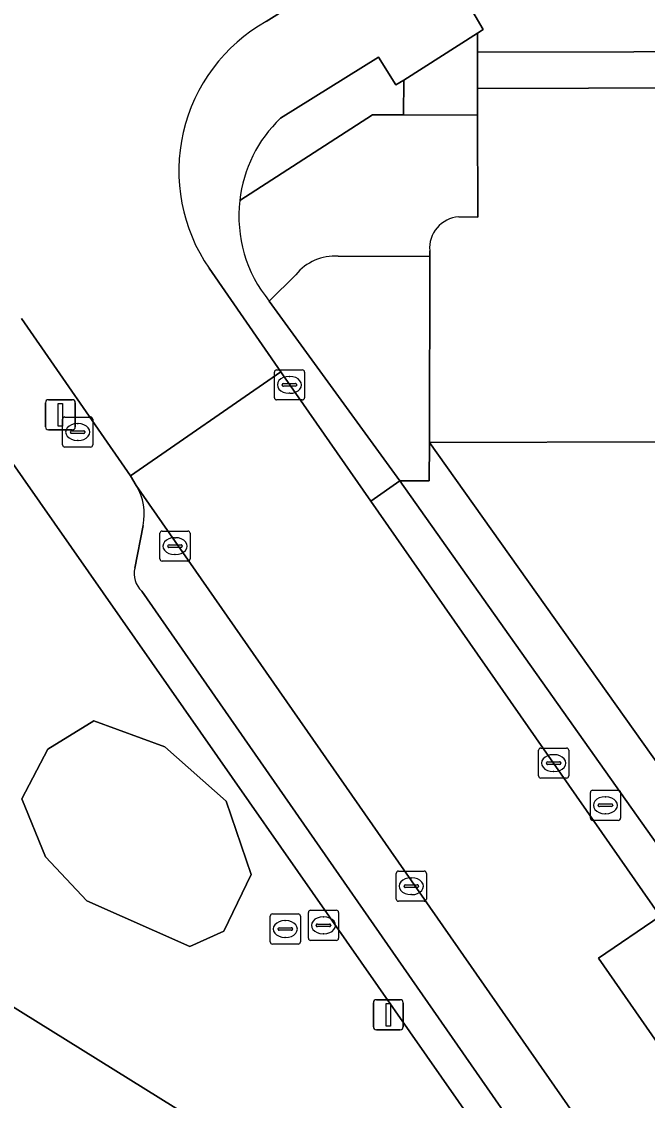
# Model space of a CAD drawing. Extents: x 159352 to 160617, y 385888 to 387323.
# Drawn here: x 159922.1 to 159942.88, y 386162.28 to 386198.1 of the extents above; entities that cross this region are included whole.
import ezdxf

# ---------------------------------------------------------------- set-up
doc = ezdxf.new("R2010")
doc.units = 0
for name, color, linetype in [('IMGEO_Groenvoorziening', 7, 'Continuous'), ('IMGEO_Kolk', 7, 'Continuous'), ('IMGEO_Lichtmast', 7, 'Continuous'), ('IMGEO_Pand', 7, 'Continuous'), ('IMGEO_Parkeervlak_open', 7, 'Continuous'), ('IMGEO_Rijbaan_lokaal_open', 7, 'Continuous'), ('IMGEO_Rioolput', 7, 'Continuous'), ('IMGEO_Voetpad_open', 7, 'Continuous')]:
    doc.layers.add(name, color=color, linetype=linetype)

msp = doc.modelspace()

# ---------------------------------------------------------------- linework, layer by layer
at = {"layer": 'IMGEO_Groenvoorziening'}
for points in [[(159947.089, 386205.102), (159936.89, 386198.753), (159937.429, 386197.843), (159937.236, 386197.72), (159937.238, 386197.088), (159952.8, 386197.127), (159947.862, 386204.978)], [(159933.751, 386195.008), (159934.529, 386195.007), (159934.779, 386195.007), (159934.79, 386196.164), (159934.53, 386195.999), (159933.949, 386196.928), (159930.699, 386194.894)], [(159929.346, 386192.167), (159933.751, 386195.008)], [(159904.863, 386175.937), (159939.355, 386154.471), (159940.19, 386155.797), (159940.626, 386156.491), (159937.142, 386161.478), (159936.608, 386162.243), (159919.465, 386186.776), (159915.414, 386187.292), (159906.222, 386181.533), (159905.065, 386180.808)]]:
    msp.add_lwpolyline(points, dxfattribs=at)
for points in [[(159928.821, 386167.898), (159929.724, 386169.782), (159928.9, 386172.215), (159926.86, 386174.02), (159924.506, 386174.884), (159922.976, 386173.942), (159922.113, 386172.293), (159922.898, 386170.37), (159924.272, 386168.908), (159927.684, 386167.388)], [(159927.684, 386167.388), (159924.272, 386168.908), (159922.898, 386170.37), (159922.113, 386172.293), (159922.976, 386173.942), (159924.506, 386174.884), (159926.86, 386174.02), (159928.9, 386172.215), (159929.724, 386169.782), (159928.821, 386167.898)]]:
    msp.add_lwpolyline(points, close=True, dxfattribs=at)
msp.add_arc((159933.786, 386191.663), 4.469, 133.6975, 173.5259, dxfattribs=at)
at = {"layer": 'IMGEO_Kolk'}
for p, q in [((159930.495, 386185.614), (159930.495, 386186.466)), ((159930.57, 386186.54), (159931.422, 386186.54)), ((159931.496, 386186.466), (159931.496, 386185.614)), ((159930.797, 386186.083), (159931.195, 386186.083)), ((159930.983, 386186.32), (159931.008, 386186.32)), ((159930.754, 386186.034), (159930.754, 386186.046)), ((159931.192, 386185.997), (159930.794, 386185.997)), ((159931.006, 386185.76), (159930.981, 386185.76)), ((159931.238, 386186.046), (159931.238, 386186.034)), ((159931.422, 386185.54), (159930.57, 386185.54)), ((159926.697, 386180.26), (159926.697, 386181.112)), ((159926.772, 386181.186), (159927.624, 386181.186)), ((159927.698, 386181.112), (159927.698, 386180.26)), ((159926.999, 386180.729), (159927.397, 386180.729)), ((159927.185, 386180.966), (159927.21, 386180.966)), ((159926.956, 386180.68), (159926.956, 386180.692)), ((159927.394, 386180.643), (159926.996, 386180.643)), ((159927.208, 386180.406), (159927.183, 386180.406)), ((159927.44, 386180.692), (159927.44, 386180.68)), ((159927.624, 386180.186), (159926.772, 386180.186)), ((159939.265, 386173.054), (159939.265, 386173.906)), ((159939.34, 386173.98), (159940.192, 386173.98)), ((159940.266, 386173.906), (159940.266, 386173.054)), ((159939.753, 386173.76), (159939.778, 386173.76)), ((159939.524, 386173.474), (159939.524, 386173.486)), ((159939.962, 386173.437), (159939.564, 386173.437)), ((159939.567, 386173.523), (159939.965, 386173.523)), ((159939.776, 386173.2), (159939.751, 386173.2)), ((159940.008, 386173.486), (159940.008, 386173.474)), ((159940.192, 386172.98), (159939.34, 386172.98)), ((159934.54, 386168.966), (159934.54, 386169.818)), ((159934.615, 386169.892), (159935.467, 386169.892)), ((159935.028, 386169.672), (159935.053, 386169.672)), ((159935.541, 386169.818), (159935.541, 386168.966)), ((159934.799, 386169.386), (159934.799, 386169.398)), ((159935.237, 386169.349), (159934.839, 386169.349)), ((159934.842, 386169.435), (159935.24, 386169.435)), ((159935.283, 386169.398), (159935.283, 386169.386)), ((159935.467, 386168.892), (159934.615, 386168.892)), ((159935.051, 386169.112), (159935.026, 386169.112))]:
    msp.add_line(p, q, dxfattribs=at)
for points in [[(159930.495, 386185.614), (159930.495, 386186.466)], [(159930.57, 386186.54), (159931.422, 386186.54)], [(159931.496, 386186.466), (159931.496, 386185.614)], [(159931.422, 386185.54), (159930.57, 386185.54)], [(159926.697, 386180.26), (159926.697, 386181.112)], [(159926.772, 386181.186), (159927.624, 386181.186)], [(159927.698, 386181.112), (159927.698, 386180.26)], [(159927.624, 386180.186), (159926.772, 386180.186)], [(159939.265, 386173.054), (159939.265, 386173.906)], [(159939.34, 386173.98), (159940.192, 386173.98)], [(159940.266, 386173.906), (159940.266, 386173.054)], [(159940.192, 386172.98), (159939.34, 386172.98)], [(159934.54, 386168.966), (159934.54, 386169.818)], [(159934.615, 386169.892), (159935.467, 386169.892)], [(159935.541, 386169.818), (159935.541, 386168.966)], [(159935.467, 386168.892), (159934.615, 386168.892)]]:
    msp.add_lwpolyline(points, dxfattribs=at)
for centre, radius, start, end in [((159930.572, 386186.464), 0.0765, 91.552, 178.448), ((159930.572, 386186.464), 0.0765, 91.552, 178.448), ((159931.42, 386186.464), 0.0765, 1.552, 88.448), ((159931.42, 386186.464), 0.0765, 1.552, 88.448), ((159930.794, 386186.043), 0.0403, 85.8775, 175.7526), ((159931.199, 386186.045), 0.0386, 1.7309, 96.639), ((159930.791, 386186.033), 0.0366, 178.938, 274.7102), ((159931.195, 386186.04), 0.043, 264.8664, 352.4533), ((159930.572, 386185.616), 0.0765, 181.552, 268.448), ((159930.572, 386185.616), 0.0765, 181.552, 268.448), ((159931.42, 386185.616), 0.0765, 271.552, 358.448), ((159931.42, 386185.616), 0.0765, 271.552, 358.448), ((159926.774, 386181.11), 0.0765, 91.552, 178.448), ((159926.774, 386181.11), 0.0765, 91.552, 178.448), ((159927.622, 386181.11), 0.0765, 1.552, 88.448), ((159927.622, 386181.11), 0.0765, 1.552, 88.448), ((159926.996, 386180.689), 0.0403, 85.8775, 175.7526), ((159927.401, 386180.691), 0.0386, 1.7309, 96.639), ((159926.993, 386180.679), 0.0366, 178.938, 274.7102), ((159927.397, 386180.686), 0.043, 264.8664, 352.4533), ((159926.774, 386180.262), 0.0765, 181.552, 268.448), ((159926.774, 386180.262), 0.0765, 181.552, 268.448), ((159927.622, 386180.262), 0.0765, 271.552, 358.448), ((159927.622, 386180.262), 0.0765, 271.552, 358.448), ((159939.342, 386173.904), 0.0765, 91.552, 178.448), ((159939.342, 386173.904), 0.0765, 91.552, 178.448), ((159940.19, 386173.904), 0.0765, 1.552, 88.448), ((159940.19, 386173.904), 0.0765, 1.552, 88.448), ((159939.564, 386173.483), 0.0403, 85.8775, 175.7526), ((159939.561, 386173.473), 0.0366, 178.938, 274.7102), ((159939.965, 386173.48), 0.043, 264.8664, 352.4533), ((159939.969, 386173.485), 0.0386, 1.7309, 96.639), ((159939.342, 386173.056), 0.0765, 181.552, 268.448), ((159939.342, 386173.056), 0.0765, 181.552, 268.448), ((159940.19, 386173.056), 0.0765, 271.552, 358.448), ((159940.19, 386173.056), 0.0765, 271.552, 358.448), ((159934.617, 386169.816), 0.0765, 91.552, 178.448), ((159934.617, 386169.816), 0.0765, 91.552, 178.448), ((159935.465, 386169.816), 0.0765, 1.552, 88.448), ((159935.465, 386169.816), 0.0765, 1.552, 88.448), ((159934.839, 386169.395), 0.0403, 85.8775, 175.7526), ((159934.836, 386169.385), 0.0366, 178.938, 274.7102), ((159935.24, 386169.392), 0.043, 264.8664, 352.4533), ((159935.244, 386169.397), 0.0386, 1.7309, 96.639), ((159934.617, 386168.968), 0.0765, 181.552, 268.448), ((159934.617, 386168.968), 0.0765, 181.552, 268.448), ((159935.465, 386168.968), 0.0765, 271.552, 358.448), ((159935.465, 386168.968), 0.0765, 271.552, 358.448)]:
    msp.add_arc(centre, radius, start, end, dxfattribs=at)
for centre, major_axis, ratio, start_param, end_param in [((159930.982, 386186.04), (-0.387, 0.002), 0.722429, 4.712389, 7.853982), ((159931.007, 386186.04), (-0.39, 0.002), 0.717154, 1.570796, 4.712389), ((159927.184, 386180.686), (-0.387, 0.002), 0.722429, 4.712389, 7.853982), ((159927.209, 386180.686), (-0.39, 0.002), 0.717154, 1.570796, 4.712389), ((159939.752, 386173.48), (-0.387, 0.002), 0.722429, 4.712389, 7.853982), ((159939.777, 386173.48), (-0.39, 0.002), 0.717154, 1.570796, 4.712389), ((159935.027, 386169.392), (-0.387, 0.002), 0.722429, 4.712389, 7.853982), ((159935.052, 386169.392), (-0.39, 0.002), 0.717154, 1.570796, 4.712389)]:
    msp.add_ellipse(centre, major_axis=major_axis, ratio=ratio, start_param=start_param, end_param=end_param, dxfattribs=at)
at = {"layer": 'IMGEO_Lichtmast'}
for p, q in [((159922.897, 386184.647), (159922.897, 386185.447)), ((159922.897, 386185.447), (159922.897, 386184.647)), ((159922.997, 386185.547), (159923.787, 386185.547)), ((159923.787, 386185.547), (159922.997, 386185.547)), ((159923.887, 386185.447), (159923.887, 386184.647)), ((159923.887, 386184.647), (159923.887, 386185.447)), ((159923.787, 386184.547), (159922.997, 386184.547)), ((159922.997, 386184.547), (159923.787, 386184.547)), ((159933.782, 386164.722), (159933.782, 386165.522)), ((159933.782, 386165.522), (159933.782, 386164.722)), ((159933.882, 386165.622), (159934.672, 386165.622)), ((159934.672, 386165.622), (159933.882, 386165.622)), ((159934.772, 386165.522), (159934.772, 386164.722)), ((159934.772, 386164.722), (159934.772, 386165.522)), ((159934.672, 386164.622), (159933.882, 386164.622)), ((159933.882, 386164.622), (159934.672, 386164.622))]:
    msp.add_line(p, q, dxfattribs=at)
for points in [[(159923.317, 386185.422), (159923.467, 386185.422), (159923.467, 386184.672), (159923.317, 386184.672), (159923.317, 386185.422)], [(159934.202, 386165.497), (159934.352, 386165.497), (159934.352, 386164.747), (159934.202, 386164.747), (159934.202, 386165.497)]]:
    msp.add_lwpolyline(points, dxfattribs=at)
for centre, start, end in [((159922.997, 386185.447), 90, 180), ((159922.997, 386185.447), 90, 180), ((159923.787, 386185.447), 0, 90), ((159923.787, 386185.447), 360, 90), ((159922.997, 386184.647), 180, 270), ((159922.997, 386184.647), 180, 270), ((159923.787, 386184.647), 270, 0), ((159923.787, 386184.647), 270, 0), ((159933.882, 386165.522), 90, 180), ((159933.882, 386165.522), 90, 180), ((159934.672, 386165.522), 0, 90), ((159934.672, 386165.522), 360, 90), ((159933.882, 386164.722), 180, 270), ((159933.882, 386164.722), 180, 270), ((159934.672, 386164.722), 270, 0), ((159934.672, 386164.722), 270, 0)]:
    msp.add_arc(centre, 0.1, start, end, dxfattribs=at)
at = {"layer": 'IMGEO_Pand'}
for points in [[(159950.592, 386191.66), (159948.327, 386191.675), (159948.302, 386195.777), (159948.301, 386195.916), (159937.241, 386195.888), (159937.243, 386195.002), (159937.252, 386191.613), (159936.613, 386191.617)], [(159935.653, 386190.494), (159935.653, 386190.305), (159935.64, 386184.131), (159951.243, 386184.171), (159951.771, 386184.172), (159951.787, 386190.468), (159951.769, 386190.674)]]:
    msp.add_lwpolyline(points, dxfattribs=at)
msp.add_arc((159936.68, 386190.588), 1.031, 93.7154, 185.2335, dxfattribs=at)
at = {"layer": 'IMGEO_Parkeervlak_open'}
for points in [[(159941.775, 386159.906), (159925.909, 386182.701)], [(159926.139, 386181.374), (159925.867, 386179.954)], [(159926.092, 386179.192), (159940.156, 386158.949)]]:
    msp.add_lwpolyline(points, dxfattribs=at)
for centre, radius, start, end in [((159924.355, 386181.748), 1.822, 348.1476, 31.5184), ((159926.615, 386179.761), 0.773, 165.507, 227.3942)]:
    msp.add_arc(centre, radius, start, end, dxfattribs=at)
at = {"layer": 'IMGEO_Rijbaan_lokaal_open'}
for points in [[(159930.223, 386198.105), (159932.146, 386199.326), (159927.898, 386206.07), (159924.948, 386204.257)], [(159937.243, 386195.002), (159934.779, 386195.007), (159934.529, 386195.007), (159933.751, 386195.008), (159929.346, 386192.167)], [(159936.613, 386191.617), (159937.252, 386191.613), (159937.243, 386195.002)], [(159932.615, 386190.316), (159935.653, 386190.305), (159935.653, 386190.494)], [(159931.203, 386189.699), (159930.322, 386188.824), (159934.663, 386182.851), (159935.638, 386182.854), (159935.64, 386184.131), (159935.653, 386190.305), (159932.615, 386190.316)], [(159922.098, 386188.248), (159925.722, 386183.022), (159930.707, 386186.476), (159928.33, 386189.912)], [(159930.322, 386188.824), (159931.203, 386189.699)], [(159950.025, 386158.745), (159946.357, 386164.01), (159944.26, 386162.67), (159941.249, 386167.002), (159943.298, 386168.4), (159933.698, 386182.179), (159930.774, 386186.378), (159930.707, 386186.476), (159925.722, 386183.022), (159925.909, 386182.701), (159941.775, 386159.906)], [(159950.418, 386163.332), (159935.64, 386184.131), (159935.638, 386182.854), (159934.663, 386182.851), (159943.907, 386169.776), (159944.906, 386169.496), (159947.92, 386165.009)]]:
    msp.add_lwpolyline(points, dxfattribs=at)
msp.add_lwpolyline([(159951.243, 386184.171), (159935.64, 386184.131), (159950.418, 386163.332), (159950.769, 386163.312), (159961.287, 386163.348), (159962.369, 386163.539), (159952.562, 386181.725), (159951.806, 386183.127)], close=True, dxfattribs=at)
for centre, radius, start, end in [((159933.018, 386193.144), 5.694, 119.3959, 214.5842), ((159933.799, 386191.653), 4.482, 173.4149, 219.1358), ((159936.68, 386190.588), 1.031, 93.7154, 185.2335), ((159932.515, 386188.622), 1.697, 86.6069, 140.6008), ((159932.515, 386188.622), 1.697, 86.6069, 140.6008)]:
    msp.add_arc(centre, radius, start, end, dxfattribs=at)
at = {"layer": 'IMGEO_Rioolput'}
for p, q in [((159923.467, 386184.047), (159923.467, 386184.899)), ((159923.542, 386184.973), (159924.394, 386184.973)), ((159923.955, 386184.753), (159923.98, 386184.753)), ((159924.468, 386184.899), (159924.468, 386184.047)), ((159923.726, 386184.467), (159923.726, 386184.479)), ((159924.164, 386184.43), (159923.766, 386184.43)), ((159923.769, 386184.516), (159924.167, 386184.516)), ((159924.21, 386184.479), (159924.21, 386184.467)), ((159924.394, 386183.973), (159923.542, 386183.973)), ((159923.978, 386184.193), (159923.953, 386184.193)), ((159940.984, 386171.653), (159940.984, 386172.505)), ((159941.059, 386172.579), (159941.911, 386172.579)), ((159941.985, 386172.505), (159941.985, 386171.653)), ((159941.286, 386172.122), (159941.684, 386172.122)), ((159941.472, 386172.359), (159941.497, 386172.359)), ((159941.243, 386172.073), (159941.243, 386172.085)), ((159941.681, 386172.036), (159941.283, 386172.036)), ((159941.495, 386171.799), (159941.47, 386171.799)), ((159941.727, 386172.085), (159941.727, 386172.073)), ((159941.911, 386171.579), (159941.059, 386171.579)), ((159931.625, 386167.666), (159931.625, 386168.518)), ((159931.7, 386168.592), (159932.552, 386168.592)), ((159932.626, 386168.518), (159932.626, 386167.666)), ((159930.357, 386167.544), (159930.357, 386168.396)), ((159930.432, 386168.47), (159931.284, 386168.47)), ((159930.845, 386168.25), (159930.87, 386168.25)), ((159931.358, 386168.396), (159931.358, 386167.544)), ((159932.113, 386168.372), (159932.138, 386168.372)), ((159930.616, 386167.964), (159930.616, 386167.976)), ((159931.054, 386167.927), (159930.656, 386167.927)), ((159930.659, 386168.013), (159931.057, 386168.013)), ((159931.1, 386167.976), (159931.1, 386167.964)), ((159931.884, 386168.086), (159931.884, 386168.098)), ((159932.322, 386168.049), (159931.924, 386168.049)), ((159931.927, 386168.135), (159932.325, 386168.135)), ((159932.136, 386167.812), (159932.111, 386167.812)), ((159932.368, 386168.098), (159932.368, 386168.086)), ((159931.284, 386167.47), (159930.432, 386167.47)), ((159930.868, 386167.69), (159930.843, 386167.69)), ((159932.552, 386167.592), (159931.7, 386167.592))]:
    msp.add_line(p, q, dxfattribs=at)
for points in [[(159923.467, 386184.047), (159923.467, 386184.899)], [(159923.542, 386184.973), (159924.394, 386184.973)], [(159924.468, 386184.899), (159924.468, 386184.047)], [(159924.394, 386183.973), (159923.542, 386183.973)], [(159940.984, 386171.653), (159940.984, 386172.505)], [(159941.059, 386172.579), (159941.911, 386172.579)], [(159941.985, 386172.505), (159941.985, 386171.653)], [(159941.911, 386171.579), (159941.059, 386171.579)], [(159931.625, 386167.666), (159931.625, 386168.518)], [(159931.7, 386168.592), (159932.552, 386168.592)], [(159932.626, 386168.518), (159932.626, 386167.666)], [(159930.357, 386167.544), (159930.357, 386168.396)], [(159930.432, 386168.47), (159931.284, 386168.47)], [(159931.358, 386168.396), (159931.358, 386167.544)], [(159931.284, 386167.47), (159930.432, 386167.47)], [(159932.552, 386167.592), (159931.7, 386167.592)]]:
    msp.add_lwpolyline(points, dxfattribs=at)
for centre, radius, start, end in [((159923.544, 386184.897), 0.0765, 91.552, 178.448), ((159923.544, 386184.897), 0.0765, 91.552, 178.448), ((159924.392, 386184.897), 0.0765, 1.552, 88.448), ((159924.392, 386184.897), 0.0765, 1.552, 88.448), ((159923.766, 386184.476), 0.0403, 85.8775, 175.7526), ((159923.763, 386184.466), 0.0366, 178.938, 274.7102), ((159924.167, 386184.473), 0.043, 264.8664, 352.4533), ((159924.171, 386184.478), 0.0386, 1.7309, 96.639), ((159923.544, 386184.049), 0.0765, 181.552, 268.448), ((159923.544, 386184.049), 0.0765, 181.552, 268.448), ((159924.392, 386184.049), 0.0765, 271.552, 358.448), ((159924.392, 386184.049), 0.0765, 271.552, 358.448), ((159941.061, 386172.503), 0.0765, 91.552, 178.448), ((159941.061, 386172.503), 0.0765, 91.552, 178.448), ((159941.909, 386172.503), 0.0765, 1.552, 88.448), ((159941.909, 386172.503), 0.0765, 1.552, 88.448), ((159941.283, 386172.082), 0.0403, 85.8775, 175.7526), ((159941.688, 386172.084), 0.0386, 1.7309, 96.639), ((159941.28, 386172.072), 0.0366, 178.938, 274.7102), ((159941.684, 386172.079), 0.043, 264.8664, 352.4533), ((159941.061, 386171.655), 0.0765, 181.552, 268.448), ((159941.061, 386171.655), 0.0765, 181.552, 268.448), ((159941.909, 386171.655), 0.0765, 271.552, 358.448), ((159941.909, 386171.655), 0.0765, 271.552, 358.448), ((159931.702, 386168.516), 0.0765, 91.552, 178.448), ((159931.702, 386168.516), 0.0765, 91.552, 178.448), ((159932.55, 386168.516), 0.0765, 1.552, 88.448), ((159932.55, 386168.516), 0.0765, 1.552, 88.448), ((159930.434, 386168.394), 0.0765, 91.552, 178.448), ((159930.434, 386168.394), 0.0765, 91.552, 178.448), ((159931.282, 386168.394), 0.0765, 1.552, 88.448), ((159931.282, 386168.394), 0.0765, 1.552, 88.448), ((159930.656, 386167.973), 0.0403, 85.8775, 175.7526), ((159930.653, 386167.963), 0.0366, 178.938, 274.7102), ((159931.057, 386167.97), 0.043, 264.8664, 352.4533), ((159931.061, 386167.975), 0.0386, 1.7309, 96.639), ((159931.924, 386168.095), 0.0403, 85.8775, 175.7526), ((159931.921, 386168.085), 0.0366, 178.938, 274.7102), ((159932.325, 386168.092), 0.043, 264.8664, 352.4533), ((159932.329, 386168.097), 0.0386, 1.7309, 96.639), ((159930.434, 386167.546), 0.0765, 181.552, 268.448), ((159930.434, 386167.546), 0.0765, 181.552, 268.448), ((159931.282, 386167.546), 0.0765, 271.552, 358.448), ((159931.282, 386167.546), 0.0765, 271.552, 358.448), ((159931.702, 386167.668), 0.0765, 181.552, 268.448), ((159931.702, 386167.668), 0.0765, 181.552, 268.448), ((159932.55, 386167.668), 0.0765, 271.552, 358.448), ((159932.55, 386167.668), 0.0765, 271.552, 358.448)]:
    msp.add_arc(centre, radius, start, end, dxfattribs=at)
for centre, major_axis, ratio, start_param, end_param in [((159923.954, 386184.473), (-0.387, 0.002), 0.722429, 4.712389, 7.853982), ((159923.979, 386184.473), (-0.39, 0.002), 0.717154, 1.570796, 4.712389), ((159941.471, 386172.079), (-0.387, 0.002), 0.722429, 4.712389, 7.853982), ((159941.496, 386172.079), (-0.39, 0.002), 0.717154, 1.570796, 4.712389), ((159930.844, 386167.97), (-0.387, 0.002), 0.722429, 4.712389, 7.853982), ((159930.869, 386167.97), (-0.39, 0.002), 0.717154, 1.570796, 4.712389), ((159932.112, 386168.092), (-0.387, 0.002), 0.722429, 4.712389, 7.853982), ((159932.137, 386168.092), (-0.39, 0.002), 0.717154, 1.570796, 4.712389)]:
    msp.add_ellipse(centre, major_axis=major_axis, ratio=ratio, start_param=start_param, end_param=end_param, dxfattribs=at)
at = {"layer": 'IMGEO_Voetpad_open'}
for points in [[(159951.78, 386211.071), (159950.151, 386210.53), (159946.156, 386208.069), (159947.862, 386204.978), (159952.8, 386197.127), (159937.238, 386197.088), (159937.241, 386195.888), (159948.301, 386195.916), (159948.302, 386195.777), (159953.433, 386195.79), (159953.922, 386195.009), (159970.778, 386168.123), (159968.49, 386166.861), (159968.392, 386166.807), (159969.801, 386164.509), (159978.547, 386150.181), (159982.448, 386143.58)], [(159947.862, 386204.978), (159946.156, 386208.069), (159932.146, 386199.326), (159930.223, 386198.105)], [(159930.699, 386194.894), (159933.949, 386196.928), (159934.53, 386195.999), (159934.79, 386196.164), (159937.236, 386197.72), (159937.429, 386197.843), (159936.89, 386198.753), (159947.089, 386205.102)], [(159920.144, 386190.129), (159915.414, 386187.292), (159919.465, 386186.776), (159936.608, 386162.243), (159937.142, 386161.478), (159940.626, 386156.491), (159940.19, 386155.797), (159939.355, 386154.471), (159904.863, 386175.937)], [(159928.33, 386189.912), (159930.707, 386186.476), (159930.774, 386186.378), (159933.698, 386182.179), (159934.663, 386182.851), (159930.322, 386188.824)], [(159925.909, 386182.701), (159925.722, 386183.022), (159922.098, 386188.248)], [(159925.867, 386179.954), (159926.139, 386181.374)], [(159940.156, 386158.949), (159926.092, 386179.192)]]:
    msp.add_lwpolyline(points, dxfattribs=at)
for points in [[(159937.238, 386197.088), (159937.236, 386197.72), (159934.79, 386196.164), (159934.779, 386195.007), (159937.243, 386195.002), (159937.241, 386195.888)], [(159943.298, 386168.4), (159944.906, 386169.496), (159943.907, 386169.776), (159934.663, 386182.851), (159933.698, 386182.179)], [(159946.357, 386164.01), (159943.298, 386168.4), (159941.249, 386167.002), (159944.26, 386162.67)]]:
    msp.add_lwpolyline(points, close=True, dxfattribs=at)
for centre, radius, start, end in [((159933.018, 386193.144), 5.694, 119.3959, 214.5842), ((159933.786, 386191.663), 4.469, 133.6975, 173.5259), ((159933.799, 386191.653), 4.482, 173.4149, 219.1358), ((159924.355, 386181.748), 1.822, 348.1476, 31.5184), ((159926.615, 386179.761), 0.773, 165.507, 227.3942)]:
    msp.add_arc(centre, radius, start, end, dxfattribs=at)

doc.saveas('drawing.dxf')
